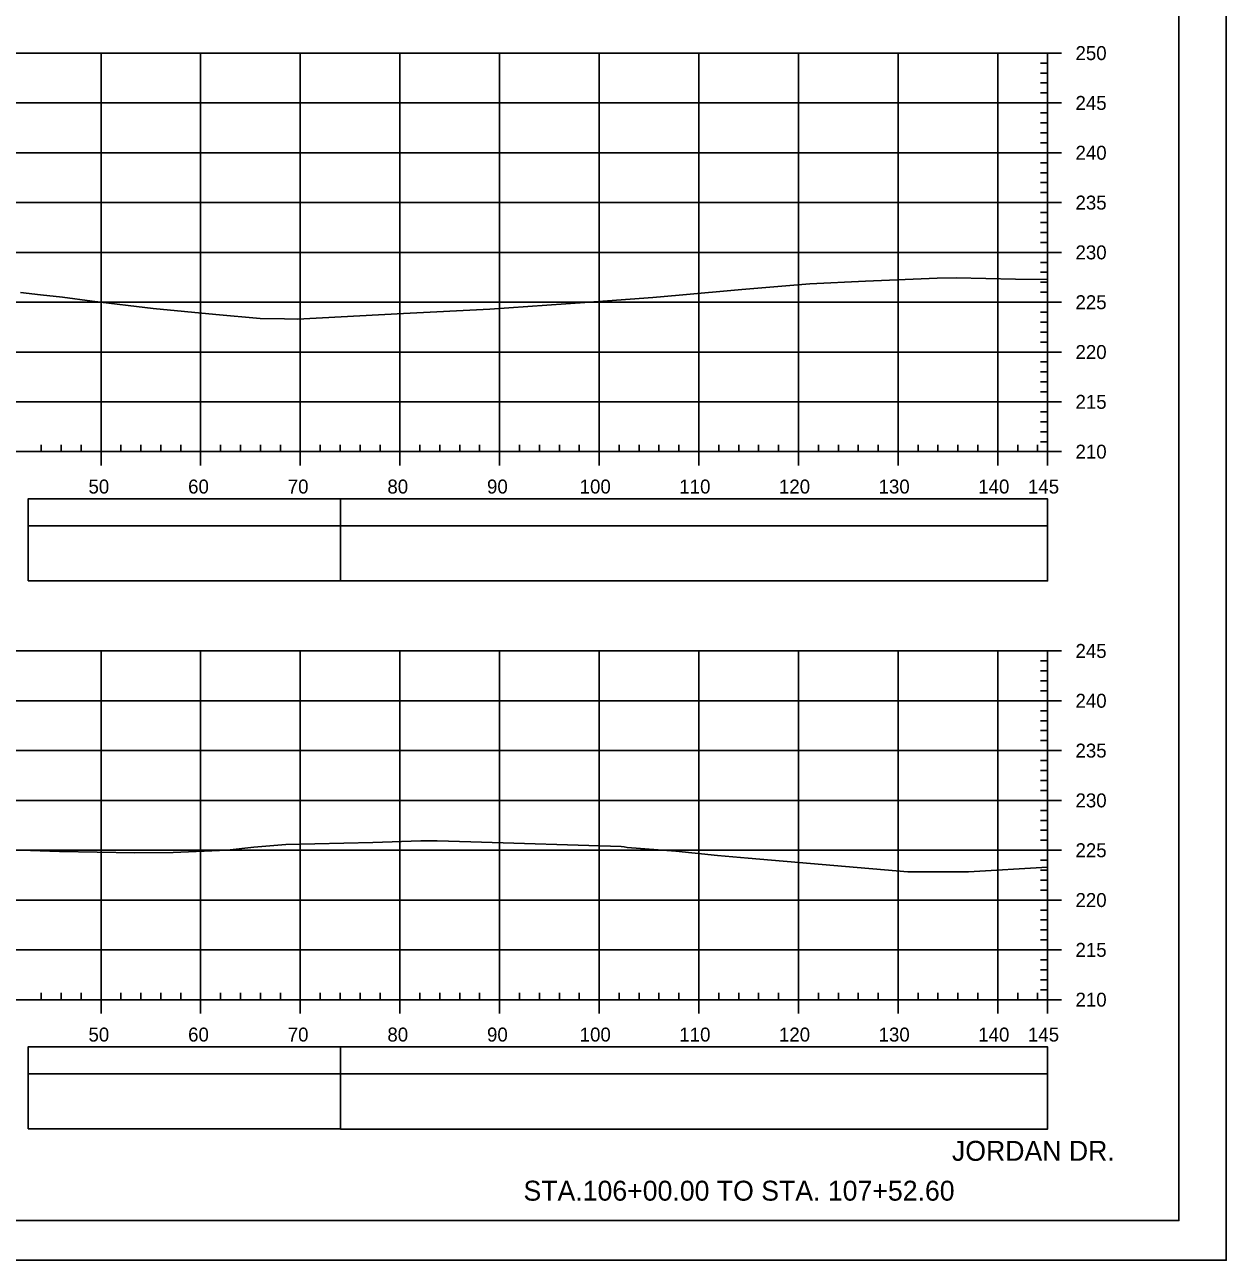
# Model space of a CAD drawing. Extents: x 1386544 to 1388153, y 379785 to 390999.
# Drawn here: x 1387974.3 to 1388094.9, y 380732.1 to 380856.1 of the extents above; entities that cross this region are included whole.
import ezdxf

# ---------------------------------------------------------------- set-up
doc = ezdxf.new("R2010")
doc.units = 0
for name, color, linetype in [('R_Axis', 7, 'Continuous'), ('R_Axis Annot', 7, 'Continuous'), ('R_Border', 7, 'Continuous'), ('R_Draft', 7, 'Continuous'), ('R_Exist Surface', 7, 'Continuous'), ('R_Grid', 7, 'Continuous'), ('R_No Plot', 7, 'Continuous'), ('R_Striping', 7, 'Continuous')]:
    doc.layers.add(name, color=color, linetype=linetype)

msp = doc.modelspace()

# ---------------------------------------------------------------- linework, layer by layer
at = {"layer": 'R_Axis'}
for p, q in [((1388076.97, 380813.29), (1388076.97, 380853.29)), ((1388078.37, 380853.29), (1388076.97, 380853.29)), ((1388076.97, 380852.29), (1388076.27, 380852.29)), ((1388076.97, 380851.29), (1388076.27, 380851.29)), ((1388076.97, 380850.29), (1388076.27, 380850.29)), ((1388076.97, 380849.29), (1388076.27, 380849.29)), ((1388078.37, 380848.29), (1388076.97, 380848.29)), ((1388076.97, 380847.29), (1388076.27, 380847.29)), ((1388076.97, 380846.29), (1388076.27, 380846.29)), ((1388076.97, 380845.29), (1388076.27, 380845.29)), ((1388076.97, 380844.29), (1388076.27, 380844.29)), ((1388078.37, 380843.29), (1388076.97, 380843.29)), ((1388076.97, 380842.29), (1388076.27, 380842.29)), ((1388076.97, 380841.29), (1388076.27, 380841.29)), ((1388076.97, 380840.29), (1388076.27, 380840.29)), ((1388076.97, 380839.29), (1388076.27, 380839.29)), ((1388078.37, 380838.29), (1388076.97, 380838.29)), ((1388076.97, 380837.29), (1388076.27, 380837.29)), ((1388076.97, 380836.29), (1388076.27, 380836.29)), ((1388076.97, 380835.29), (1388076.27, 380835.29)), ((1388076.97, 380834.29), (1388076.27, 380834.29)), ((1388078.37, 380833.29), (1388076.97, 380833.29)), ((1388076.97, 380832.29), (1388076.27, 380832.29)), ((1388076.97, 380831.29), (1388076.27, 380831.29)), ((1388076.97, 380830.29), (1388076.27, 380830.29)), ((1388076.97, 380829.29), (1388076.27, 380829.29)), ((1388078.37, 380828.29), (1388076.97, 380828.29)), ((1388076.97, 380827.29), (1388076.27, 380827.29)), ((1388076.97, 380826.29), (1388076.27, 380826.29)), ((1388076.97, 380825.29), (1388076.27, 380825.29)), ((1388076.97, 380824.29), (1388076.27, 380824.29)), ((1388078.37, 380823.29), (1388076.97, 380823.29)), ((1388076.97, 380822.29), (1388076.27, 380822.29)), ((1388076.97, 380821.29), (1388076.27, 380821.29)), ((1388076.97, 380820.29), (1388076.27, 380820.29)), ((1388076.97, 380819.29), (1388076.27, 380819.29)), ((1388078.37, 380818.29), (1388076.97, 380818.29)), ((1388076.97, 380817.29), (1388076.27, 380817.29)), ((1388076.97, 380816.29), (1388076.27, 380816.29)), ((1388076.97, 380815.29), (1388076.27, 380815.29)), ((1388076.97, 380814.29), (1388076.27, 380814.29)), ((1387786.97, 380813.29), (1388076.97, 380813.29)), ((1387975.97, 380813.29), (1387975.97, 380813.99)), ((1387977.97, 380813.29), (1387977.97, 380813.99)), ((1387979.97, 380813.29), (1387979.97, 380813.99)), ((1387981.97, 380811.89), (1387981.97, 380813.29)), ((1387983.97, 380813.29), (1387983.97, 380813.99)), ((1387985.97, 380813.29), (1387985.97, 380813.99)), ((1387987.97, 380813.29), (1387987.97, 380813.99)), ((1387989.97, 380813.29), (1387989.97, 380813.99)), ((1387991.97, 380811.89), (1387991.97, 380813.29)), ((1387993.97, 380813.29), (1387993.97, 380813.99)), ((1387995.97, 380813.29), (1387995.97, 380813.99)), ((1387997.97, 380813.29), (1387997.97, 380813.99)), ((1387999.97, 380813.29), (1387999.97, 380813.99)), ((1388001.97, 380811.89), (1388001.97, 380813.29)), ((1388003.97, 380813.29), (1388003.97, 380813.99)), ((1388005.97, 380813.29), (1388005.97, 380813.99)), ((1388007.97, 380813.29), (1388007.97, 380813.99)), ((1388009.97, 380813.29), (1388009.97, 380813.99)), ((1388011.97, 380811.89), (1388011.97, 380813.29)), ((1388013.97, 380813.29), (1388013.97, 380813.99)), ((1388015.97, 380813.29), (1388015.97, 380813.99)), ((1388017.97, 380813.29), (1388017.97, 380813.99)), ((1388019.97, 380813.29), (1388019.97, 380813.99)), ((1388021.97, 380811.89), (1388021.97, 380813.29)), ((1388023.97, 380813.29), (1388023.97, 380813.99)), ((1388025.97, 380813.29), (1388025.97, 380813.99)), ((1388027.97, 380813.29), (1388027.97, 380813.99)), ((1388029.97, 380813.29), (1388029.97, 380813.99)), ((1388031.97, 380811.89), (1388031.97, 380813.29)), ((1388033.97, 380813.29), (1388033.97, 380813.99)), ((1388035.97, 380813.29), (1388035.97, 380813.99)), ((1388037.97, 380813.29), (1388037.97, 380813.99)), ((1388039.97, 380813.29), (1388039.97, 380813.99)), ((1388041.97, 380811.89), (1388041.97, 380813.29)), ((1388043.97, 380813.29), (1388043.97, 380813.99)), ((1388045.97, 380813.29), (1388045.97, 380813.99)), ((1388047.97, 380813.29), (1388047.97, 380813.99)), ((1388049.97, 380813.29), (1388049.97, 380813.99)), ((1388051.97, 380811.89), (1388051.97, 380813.29)), ((1388053.97, 380813.29), (1388053.97, 380813.99)), ((1388055.97, 380813.29), (1388055.97, 380813.99)), ((1388057.97, 380813.29), (1388057.97, 380813.99)), ((1388059.97, 380813.29), (1388059.97, 380813.99)), ((1388061.97, 380811.89), (1388061.97, 380813.29)), ((1388063.97, 380813.29), (1388063.97, 380813.99)), ((1388065.97, 380813.29), (1388065.97, 380813.99)), ((1388067.97, 380813.29), (1388067.97, 380813.99)), ((1388069.97, 380813.29), (1388069.97, 380813.99)), ((1388071.97, 380811.89), (1388071.97, 380813.29)), ((1388073.97, 380813.29), (1388073.97, 380813.99)), ((1388075.97, 380813.29), (1388075.97, 380813.99)), ((1388076.97, 380811.89), (1388076.97, 380813.29)), ((1388078.37, 380813.29), (1388076.97, 380813.29)), ((1388076.97, 380758.29), (1388076.97, 380793.29)), ((1388078.37, 380793.29), (1388076.97, 380793.29)), ((1388076.97, 380792.29), (1388076.27, 380792.29)), ((1388076.97, 380791.29), (1388076.27, 380791.29)), ((1388076.97, 380790.29), (1388076.27, 380790.29)), ((1388076.97, 380789.29), (1388076.27, 380789.29)), ((1388078.37, 380788.29), (1388076.97, 380788.29)), ((1388076.97, 380787.29), (1388076.27, 380787.29)), ((1388076.97, 380786.29), (1388076.27, 380786.29)), ((1388076.97, 380785.29), (1388076.27, 380785.29)), ((1388076.97, 380784.29), (1388076.27, 380784.29)), ((1388078.37, 380783.29), (1388076.97, 380783.29)), ((1388076.97, 380782.29), (1388076.27, 380782.29)), ((1388076.97, 380781.29), (1388076.27, 380781.29)), ((1388076.97, 380780.29), (1388076.27, 380780.29)), ((1388076.97, 380779.29), (1388076.27, 380779.29)), ((1388078.37, 380778.29), (1388076.97, 380778.29)), ((1388076.97, 380777.29), (1388076.27, 380777.29)), ((1388076.97, 380776.29), (1388076.27, 380776.29)), ((1388076.97, 380775.29), (1388076.27, 380775.29)), ((1388076.97, 380774.29), (1388076.27, 380774.29)), ((1388078.37, 380773.29), (1388076.97, 380773.29)), ((1388076.97, 380772.29), (1388076.27, 380772.29)), ((1388076.97, 380771.29), (1388076.27, 380771.29)), ((1388076.97, 380770.29), (1388076.27, 380770.29)), ((1388076.97, 380769.29), (1388076.27, 380769.29)), ((1388076.97, 380767.29), (1388076.27, 380767.29)), ((1388078.37, 380768.29), (1388076.97, 380768.29)), ((1388076.97, 380766.29), (1388076.27, 380766.29)), ((1388076.97, 380765.29), (1388076.27, 380765.29)), ((1388076.97, 380764.29), (1388076.27, 380764.29)), ((1388076.97, 380762.29), (1388076.27, 380762.29)), ((1388078.37, 380763.29), (1388076.97, 380763.29)), ((1388076.97, 380761.29), (1388076.27, 380761.29)), ((1388076.97, 380760.29), (1388076.27, 380760.29)), ((1387975.97, 380758.29), (1387975.97, 380758.99)), ((1387977.97, 380758.29), (1387977.97, 380758.99)), ((1387979.97, 380758.29), (1387979.97, 380758.99)), ((1387983.97, 380758.29), (1387983.97, 380758.99)), ((1387985.97, 380758.29), (1387985.97, 380758.99)), ((1387987.97, 380758.29), (1387987.97, 380758.99)), ((1387989.97, 380758.29), (1387989.97, 380758.99)), ((1387993.97, 380758.29), (1387993.97, 380758.99)), ((1387995.97, 380758.29), (1387995.97, 380758.99)), ((1387997.97, 380758.29), (1387997.97, 380758.99)), ((1387999.97, 380758.29), (1387999.97, 380758.99)), ((1388003.97, 380758.29), (1388003.97, 380758.99)), ((1388005.97, 380758.29), (1388005.97, 380758.99)), ((1388007.97, 380758.29), (1388007.97, 380758.99)), ((1388009.97, 380758.29), (1388009.97, 380758.99)), ((1388013.97, 380758.29), (1388013.97, 380758.99)), ((1388015.97, 380758.29), (1388015.97, 380758.99)), ((1388017.97, 380758.29), (1388017.97, 380758.99)), ((1388019.97, 380758.29), (1388019.97, 380758.99)), ((1388023.97, 380758.29), (1388023.97, 380758.99)), ((1388025.97, 380758.29), (1388025.97, 380758.99)), ((1388027.97, 380758.29), (1388027.97, 380758.99)), ((1388029.97, 380758.29), (1388029.97, 380758.99)), ((1388033.97, 380758.29), (1388033.97, 380758.99)), ((1388035.97, 380758.29), (1388035.97, 380758.99)), ((1388037.97, 380758.29), (1388037.97, 380758.99)), ((1388039.97, 380758.29), (1388039.97, 380758.99)), ((1388043.97, 380758.29), (1388043.97, 380758.99)), ((1388045.97, 380758.29), (1388045.97, 380758.99)), ((1388047.97, 380758.29), (1388047.97, 380758.99)), ((1388049.97, 380758.29), (1388049.97, 380758.99)), ((1388053.97, 380758.29), (1388053.97, 380758.99)), ((1388055.97, 380758.29), (1388055.97, 380758.99)), ((1388057.97, 380758.29), (1388057.97, 380758.99)), ((1388059.97, 380758.29), (1388059.97, 380758.99)), ((1388063.97, 380758.29), (1388063.97, 380758.99)), ((1388065.97, 380758.29), (1388065.97, 380758.99)), ((1388067.97, 380758.29), (1388067.97, 380758.99)), ((1388069.97, 380758.29), (1388069.97, 380758.99)), ((1388073.97, 380758.29), (1388073.97, 380758.99)), ((1388075.97, 380758.29), (1388075.97, 380758.99)), ((1388076.97, 380759.29), (1388076.27, 380759.29)), ((1387786.97, 380758.29), (1388076.97, 380758.29)), ((1387981.97, 380756.89), (1387981.97, 380758.29)), ((1387991.97, 380756.89), (1387991.97, 380758.29)), ((1388001.97, 380756.89), (1388001.97, 380758.29)), ((1388011.97, 380756.89), (1388011.97, 380758.29)), ((1388021.97, 380756.89), (1388021.97, 380758.29)), ((1388031.97, 380756.89), (1388031.97, 380758.29)), ((1388041.97, 380756.89), (1388041.97, 380758.29)), ((1388051.97, 380756.89), (1388051.97, 380758.29)), ((1388061.97, 380756.89), (1388061.97, 380758.29)), ((1388071.97, 380756.89), (1388071.97, 380758.29)), ((1388076.97, 380756.89), (1388076.97, 380758.29)), ((1388078.37, 380758.29), (1388076.97, 380758.29))]:
    msp.add_line(p, q, dxfattribs=at)
at = {"layer": 'R_Axis Annot'}
for points in [[(1388005.99, 380805.84), (1388076.97, 380805.84), (1388076.97, 380808.55), (1388005.99, 380808.55)], [(1388005.99, 380800.31), (1388076.97, 380800.31), (1388076.97, 380805.84), (1388005.99, 380805.84)], [(1388005.99, 380750.84), (1388076.97, 380750.84), (1388076.97, 380753.55), (1388005.99, 380753.55)], [(1388005.99, 380745.31), (1388076.97, 380745.31), (1388076.97, 380750.84), (1388005.99, 380750.84)]]:
    msp.add_lwpolyline(points, close=True, dxfattribs=at)
at = {"layer": 'R_Border'}
for q in [(1388090.15, 380941.58), (1387773.97, 380736.12)]:
    msp.add_line((1388090.15, 380736.12), q, dxfattribs=at)
at = {"layer": 'R_Exist Surface'}
for points in [[(1387973.89, 380829.26), (1387975.88, 380829.04), (1387978.12, 380828.78), (1387981.07, 380828.41), (1387987.21, 380827.66), (1387993.51, 380827.05), (1387997.94, 380826.64), (1388000.4, 380826.62), (1388001.69, 380826.6), (1388012.34, 380827.15), (1388020.98, 380827.59), (1388030.53, 380828.26), (1388037.36, 380828.76), (1388039.99, 380829), (1388046.27, 380829.57), (1388053.11, 380830.15), (1388058.68, 380830.39), (1388065.9, 380830.7), (1388067.79, 380830.74), (1388073.76, 380830.61), (1388076.97, 380830.56)], [(1387971.94, 380773.36), (1387977.81, 380773.15), (1387985.37, 380773.02), (1387989.22, 380773.06), (1387994.63, 380773.28), (1387997.32, 380773.59), (1388000.53, 380773.88), (1388009.25, 380774.07), (1388014.08, 380774.22), (1388015.37, 380774.23), (1388015.71, 380774.23), (1388019.08, 380774.13), (1388034.16, 380773.66), (1388034.49, 380773.63), (1388034.79, 380773.58), (1388039.67, 380773.18), (1388043.84, 380772.77), (1388046.93, 380772.48), (1388062.96, 380771.11), (1388063.09, 380771.11), (1388063.59, 380771.11), (1388069.03, 380771.11), (1388076.97, 380771.58)]]:
    msp.add_lwpolyline(points, dxfattribs=at)
at = {"layer": 'R_Grid'}
for p, q in [((1387786.97, 380853.29), (1388076.97, 380853.29)), ((1387981.97, 380813.29), (1387981.97, 380853.29)), ((1387991.97, 380813.29), (1387991.97, 380853.29)), ((1388001.97, 380813.29), (1388001.97, 380853.29)), ((1388011.97, 380813.29), (1388011.97, 380853.29)), ((1388021.97, 380813.29), (1388021.97, 380853.29)), ((1388031.97, 380813.29), (1388031.97, 380853.29)), ((1388041.97, 380813.29), (1388041.97, 380853.29)), ((1388051.97, 380813.29), (1388051.97, 380853.29)), ((1388061.97, 380813.29), (1388061.97, 380853.29)), ((1388071.97, 380813.29), (1388071.97, 380853.29)), ((1388076.97, 380813.29), (1388076.97, 380853.29)), ((1387786.97, 380848.29), (1388076.97, 380848.29)), ((1387786.97, 380843.29), (1388076.97, 380843.29)), ((1387786.97, 380838.29), (1388076.97, 380838.29)), ((1387786.97, 380833.29), (1388076.97, 380833.29)), ((1387786.97, 380828.29), (1388076.97, 380828.29)), ((1387786.97, 380823.29), (1388076.97, 380823.29)), ((1387786.97, 380818.29), (1388076.97, 380818.29)), ((1387786.97, 380813.29), (1388076.97, 380813.29)), ((1387786.97, 380793.29), (1388076.97, 380793.29)), ((1387981.97, 380758.29), (1387981.97, 380793.29)), ((1387991.97, 380758.29), (1387991.97, 380793.29)), ((1388001.97, 380758.29), (1388001.97, 380793.29)), ((1388011.97, 380758.29), (1388011.97, 380793.29)), ((1388021.97, 380758.29), (1388021.97, 380793.29)), ((1388031.97, 380758.29), (1388031.97, 380793.29)), ((1388041.97, 380758.29), (1388041.97, 380793.29)), ((1388051.97, 380758.29), (1388051.97, 380793.29)), ((1388061.97, 380758.29), (1388061.97, 380793.29)), ((1388071.97, 380758.29), (1388071.97, 380793.29)), ((1388076.97, 380758.29), (1388076.97, 380793.29)), ((1387786.97, 380788.29), (1388076.97, 380788.29)), ((1387786.97, 380783.29), (1388076.97, 380783.29)), ((1387786.97, 380778.29), (1388076.97, 380778.29)), ((1387786.97, 380773.29), (1388076.97, 380773.29)), ((1387786.97, 380768.29), (1388076.97, 380768.29)), ((1387786.97, 380763.29), (1388076.97, 380763.29)), ((1387786.97, 380758.29), (1388076.97, 380758.29))]:
    msp.add_line(p, q, dxfattribs=at)
at = {"layer": 'R_No Plot'}
msp.add_line((1387761.57, 380732.14), (1388094.9, 380732.14), dxfattribs=at)
for points in [[(1387761.56, 380945.47), (1388094.9, 380945.47), (1388094.9, 380732.14), (1387761.56, 380732.14)], [(1388007.89, 380941.58), (1388027.51, 380941.58), (1388027.51, 380931.7), (1388043.62, 380931.7), (1388066.82, 380931.7), (1388066.82, 380907.37), (1388090.15, 380907.37), (1388090.15, 380736.12), (1387773.97, 380736.12), (1387773.97, 380941.58)]]:
    msp.add_lwpolyline(points, close=True, dxfattribs=at)
at = {"layer": 'R_Striping'}
for points in [[(1387974.65, 380805.84), (1388005.99, 380805.84), (1388005.99, 380808.55), (1387974.65, 380808.55)], [(1387974.65, 380800.32), (1388005.99, 380800.32), (1388005.99, 380805.84), (1387974.65, 380805.84)], [(1387974.65, 380750.84), (1388005.99, 380750.84), (1388005.99, 380753.55), (1387974.65, 380753.55)], [(1387974.65, 380745.32), (1388005.99, 380745.32), (1388005.99, 380750.84), (1387974.65, 380750.84)]]:
    msp.add_lwpolyline(points, close=True, dxfattribs=at)

# ---------------------------------------------------------------- texts
at = {"layer": 'R_Axis Annot'}
for s, p in [('250', (1388079.77, 380852.59)), ('245', (1388079.77, 380847.59)), ('240', (1388079.77, 380842.59)), ('235', (1388079.77, 380837.59)), ('230', (1388079.77, 380832.59)), ('225', (1388079.77, 380827.59)), ('220', (1388079.77, 380822.59)), ('215', (1388079.77, 380817.59)), ('210', (1388079.77, 380812.59)), ('50', (1387980.71, 380809.09)), ('60', (1387990.71, 380809.09)), ('70', (1388000.71, 380809.09)), ('80', (1388010.71, 380809.09)), ('90', (1388020.71, 380809.09)), ('100', (1388030.01, 380809.09)), ('110', (1388040.01, 380809.09)), ('120', (1388050.01, 380809.09)), ('130', (1388060.01, 380809.09)), ('140', (1388070.01, 380809.09)), ('145', (1388075, 380809.09)), ('245', (1388079.77, 380792.59)), ('240', (1388079.77, 380787.59)), ('235', (1388079.77, 380782.59)), ('230', (1388079.77, 380777.59)), ('225', (1388079.77, 380772.59)), ('220', (1388079.77, 380767.59)), ('215', (1388079.77, 380762.59)), ('210', (1388079.77, 380757.59)), ('50', (1387980.71, 380754.09)), ('60', (1387990.71, 380754.09)), ('70', (1388000.71, 380754.09)), ('80', (1388010.71, 380754.09)), ('90', (1388020.71, 380754.09)), ('100', (1388030.01, 380754.09)), ('110', (1388040.01, 380754.09)), ('120', (1388050.01, 380754.09)), ('130', (1388060.01, 380754.09)), ('140', (1388070.01, 380754.09)), ('145', (1388075, 380754.09))]:
    msp.add_text(s, height=1.4, dxfattribs=at).set_placement(p)
at = {"layer": 'R_Draft'}
for s, p in [('JORDAN DR.', (1388067.37, 380742.12)), ('STA.106+00.00 TO STA. 107+52.60', (1388024.37, 380738.12))]:
    msp.add_text(s, height=2, dxfattribs=at).set_placement(p)

doc.saveas('drawing.dxf')
